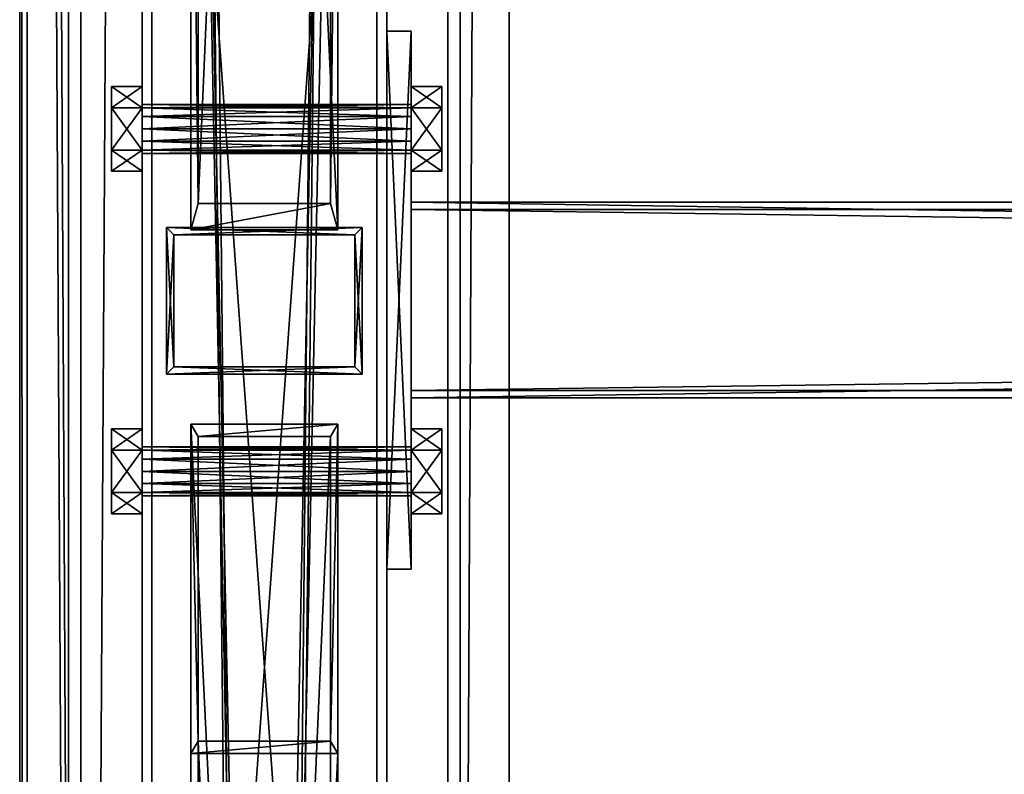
# Model space of a CAD drawing. Header units: millimetres. Extents: x -333 to 67333, y -930 to 39730.
# Tile 869 of 1056: x -100 to 302, y 35556 to 35865. Entities that reach past the tile are written whole.
import ezdxf

# ---------------------------------------------------------------- set-up
doc = ezdxf.new("R2010")
doc.units = ezdxf.units.MM
for name, color, linetype in [('13', 7, 'Continuous'), ('2', 7, 'Continuous'), ('3', 7, 'Continuous'), ('5', 7, 'Continuous'), ('6', 7, 'Continuous'), ('8', 7, 'Continuous'), ('95', 7, 'Continuous'), ('99', 7, 'Continuous')]:
    doc.layers.add(name, color=color, linetype=linetype)

msp = doc.modelspace()

# ---------------------------------------------------------------- meshes
at = {"layer": '13', "color": 30}
mesh = msp.add_polyface(dxfattribs=at)
corners = [(-100, 29475, 2980), (-50, 29475, 2980), (-50, 38614.7, 2980), (-100, 38614.7, 2980), (-50, 29475, 2983), (-50, 38614.7, 2983), (-97, 29475, 2983), (-97, 38614.7, 2983), (-97, 29475, 3030), (-97, 38614.7, 3030), (-100, 29475, 3030), (-100, 38614.7, 3030)]
mesh.append_faces([[corners[k] for k in face] for face in [(0, 2, 3, 3), (1, 5, 2, 2), (4, 7, 5, 5), (6, 9, 7, 7), (8, 11, 9, 9), (10, 3, 11, 11), (0, 4, 1, 1), (8, 0, 10, 10), (7, 2, 5, 5)]], dxfattribs={"vtx0": -1, "color": 30})
mesh.append_faces([[corners[k] for k in face] for face in [(4, 0, 6, 6), (6, 0, 8, 8), (3, 7, 11, 11)]], dxfattribs={"vtx0": -1, "vtx1": -1, "color": 30})
mesh.append_faces([[corners[k] for k in face] for face in [(7, 3, 2, 2)]], dxfattribs={"vtx0": -1, "vtx2": -1, "vtx3": -1, "color": 30})
mesh.append_faces([[corners[k] for k in face] for face in [(9, 11, 7, 7)]], dxfattribs={"vtx1": -1, "color": 30})
mesh.append_faces([[corners[k] for k in face] for face in [(0, 1, 2, 2), (1, 4, 5, 5), (4, 6, 7, 7), (6, 8, 9, 9), (8, 10, 11, 11), (10, 0, 3, 3)]], dxfattribs={"vtx2": -1, "vtx3": -1, "color": 30})
at = {"layer": '2', "color": 20}
mesh = msp.add_polyface(dxfattribs=at)
corners = [(-37, 35722.7, 3718.36), (-37, 35776.7, 3706.88), (-37, 35776.7, 3080), (-37, 35722.7, 3080), (37, 35776.7, 3706.88), (37, 35776.7, 3080), (37, 35722.7, 3718.36), (37, 35722.7, 3080), (-40, 35719.7, 3719), (40, 35719.7, 3719), (40, 35719.7, 3080), (-40, 35719.7, 3080), (40, 35779.7, 3706.25), (40, 35779.7, 3080), (-40, 35779.7, 3706.25), (-40, 35779.7, 3080)]
mesh.append_faces([[corners[k] for k in face] for face in [(0, 2, 3, 3), (1, 5, 2, 2), (4, 7, 5, 5), (6, 3, 7, 7), (8, 10, 11, 11), (9, 13, 10, 10), (12, 15, 13, 13), (14, 11, 15, 15)]], dxfattribs={"vtx0": -1, "color": 20})
mesh.append_faces([[corners[k] for k in face] for face in [(9, 6, 12, 12), (6, 8, 0, 0), (0, 8, 1, 1), (12, 4, 14, 14), (4, 12, 6, 6), (14, 1, 8, 8), (11, 3, 15, 15), (3, 10, 7, 7), (7, 10, 5, 5), (15, 2, 13, 13), (2, 15, 3, 3), (13, 5, 10, 10)]], dxfattribs={"vtx0": -1, "vtx1": -1, "color": 20})
mesh.append_faces([[corners[k] for k in face] for face in [(6, 9, 8, 8), (14, 4, 1, 1), (3, 11, 10, 10), (13, 2, 5, 5)]], dxfattribs={"vtx0": -1, "vtx2": -1, "vtx3": -1, "color": 20})
mesh.append_faces([[corners[k] for k in face] for face in [(0, 1, 2, 2), (1, 4, 5, 5), (4, 6, 7, 7), (6, 0, 3, 3), (8, 9, 10, 10), (9, 12, 13, 13), (12, 14, 15, 15), (14, 8, 11, 11)]], dxfattribs={"vtx2": -1, "vtx3": -1, "color": 20})
at = {"layer": '3', "color": 91}
mesh = msp.add_polyface(dxfattribs=at)
corners = [(60, 35713, 2983), (60, 35787, 2983), (5440, 35787, 2983), (5440, 35713, 2983), (60, 35787, 3057), (5440, 35787, 3057), (60, 35713, 3057), (5440, 35713, 3057), (60, 35710, 2980), (60, 35710, 3060), (5440, 35710, 3060), (5440, 35710, 2980), (60, 35790, 3060), (5440, 35790, 3060), (60, 35790, 2980), (5440, 35790, 2980)]
mesh.append_faces([[corners[k] for k in face] for face in [(0, 2, 3, 3), (1, 5, 2, 2), (4, 7, 5, 5), (6, 3, 7, 7), (8, 10, 11, 11), (9, 13, 10, 10), (12, 15, 13, 13), (14, 11, 15, 15)]], dxfattribs={"vtx0": -1, "color": 91})
mesh.append_faces([[corners[k] for k in face] for face in [(9, 6, 12, 12), (6, 8, 0, 0), (0, 8, 1, 1), (12, 4, 14, 14), (4, 12, 6, 6), (14, 1, 8, 8), (11, 3, 15, 15), (3, 10, 7, 7), (7, 10, 5, 5), (15, 2, 13, 13), (2, 15, 3, 3), (13, 5, 10, 10)]], dxfattribs={"vtx0": -1, "vtx1": -1, "color": 91})
mesh.append_faces([[corners[k] for k in face] for face in [(6, 9, 8, 8), (14, 4, 1, 1), (3, 11, 10, 10), (13, 2, 5, 5)]], dxfattribs={"vtx0": -1, "vtx2": -1, "vtx3": -1, "color": 91})
mesh.append_faces([[corners[k] for k in face] for face in [(0, 1, 2, 2), (1, 4, 5, 5), (4, 6, 7, 7), (6, 0, 3, 3), (8, 9, 10, 10), (9, 12, 13, 13), (12, 14, 15, 15), (14, 8, 11, 11)]], dxfattribs={"vtx2": -1, "vtx3": -1, "color": 91})
at = {"layer": '5', "color": 131}
mesh = msp.add_polyface(dxfattribs=at)
corners = [(-46, 38614.7, 2984), (46, 38614.7, 2984), (46, 29415, 2984), (-46, 29415, 2984), (46, 38614.7, 3076), (46, 29415, 3076), (-46, 38614.7, 3076), (-46, 29415, 3076), (-50, 38614.7, 2980), (-50, 38614.7, 3080), (-50, 29415, 3080), (-50, 29415, 2980), (50, 38614.7, 3080), (50, 29415, 3080), (50, 38614.7, 2980), (50, 29415, 2980)]
mesh.append_faces([[corners[k] for k in face] for face in [(0, 2, 3, 3), (1, 5, 2, 2), (4, 7, 5, 5), (6, 3, 7, 7), (8, 10, 11, 11), (9, 13, 10, 10), (12, 15, 13, 13), (14, 11, 15, 15)]], dxfattribs={"vtx0": -1, "color": 131})
mesh.append_faces([[corners[k] for k in face] for face in [(9, 6, 12, 12), (6, 8, 0, 0), (0, 8, 1, 1), (12, 4, 14, 14), (4, 12, 6, 6), (14, 1, 8, 8), (11, 3, 15, 15), (3, 10, 7, 7), (7, 10, 5, 5), (15, 2, 13, 13), (2, 15, 3, 3), (13, 5, 10, 10)]], dxfattribs={"vtx0": -1, "vtx1": -1, "color": 131})
mesh.append_faces([[corners[k] for k in face] for face in [(6, 9, 8, 8), (14, 4, 1, 1), (3, 11, 10, 10), (13, 2, 5, 5)]], dxfattribs={"vtx0": -1, "vtx2": -1, "vtx3": -1, "color": 131})
mesh.append_faces([[corners[k] for k in face] for face in [(0, 1, 2, 2), (1, 4, 5, 5), (4, 6, 7, 7), (6, 0, 3, 3), (8, 9, 10, 10), (9, 12, 13, 13), (12, 14, 15, 15), (14, 8, 11, 11)]], dxfattribs={"vtx2": -1, "vtx3": -1, "color": 131})
at = {"layer": '6', "color": 2}
mesh = msp.add_polyface(dxfattribs=at)
corners = [(75, 30885.22, 4751.68), (-75, 30885.22, 4751.68), (-75, 38624.7, 3106.65), (75, 38624.7, 3106.65), (-75, 30916.41, 4898.4), (-75, 38774.7, 3228.12), (75, 30916.41, 4898.4), (75, 38774.7, 3228.12), (80, 30884.18, 4746.79), (80, 30917.45, 4903.29), (80, 38779.7, 3232.17), (80, 38619.7, 3102.61), (-80, 30917.45, 4903.29), (-80, 38779.7, 3232.17), (-80, 30884.18, 4746.79), (-80, 38619.7, 3102.61)]
mesh.append_faces([[corners[k] for k in face] for face in [(0, 2, 3, 3), (1, 5, 2, 2), (4, 7, 5, 5), (6, 3, 7, 7), (8, 10, 11, 11), (9, 13, 10, 10), (12, 15, 13, 13), (14, 11, 15, 15)]], dxfattribs={"vtx0": -1, "color": 2})
mesh.append_faces([[corners[k] for k in face] for face in [(9, 6, 12, 12), (6, 8, 0, 0), (0, 8, 1, 1), (12, 4, 14, 14), (4, 12, 6, 6), (14, 1, 8, 8), (11, 3, 15, 15), (3, 10, 7, 7), (7, 10, 5, 5), (15, 2, 13, 13), (2, 15, 3, 3), (13, 5, 10, 10)]], dxfattribs={"vtx0": -1, "vtx1": -1, "color": 2})
mesh.append_faces([[corners[k] for k in face] for face in [(6, 9, 8, 8), (14, 4, 1, 1), (3, 11, 10, 10), (13, 2, 5, 5)]], dxfattribs={"vtx0": -1, "vtx2": -1, "vtx3": -1, "color": 2})
mesh.append_faces([[corners[k] for k in face] for face in [(0, 1, 2, 2), (1, 4, 5, 5), (4, 6, 7, 7), (6, 0, 3, 3), (8, 9, 10, 10), (9, 12, 13, 13), (12, 14, 15, 15), (14, 8, 11, 11)]], dxfattribs={"vtx2": -1, "vtx3": -1, "color": 2})
at = {"layer": '8', "color": 253}
mesh = msp.add_polyface(dxfattribs=at)
corners = [(27, 36056.28, 3080), (-27, 36056.28, 3080), (-27, 37188.36, 3406.84), (27, 37188.36, 3406.84), (-27, 35789.49, 3080), (-27, 37034.7, 3439.5), (27, 35789.49, 3080), (27, 37034.7, 3439.5), (30, 36067.1, 3080), (30, 35778.68, 3080), (30, 37028.48, 3440.82), (30, 37194.59, 3405.51), (-30, 35778.68, 3080), (-30, 37028.48, 3440.82), (-30, 36067.1, 3080), (-30, 37194.59, 3405.51)]
mesh.append_faces([[corners[k] for k in face] for face in [(0, 2, 3, 3), (1, 5, 2, 2), (4, 7, 5, 5), (6, 3, 7, 7), (8, 10, 11, 11), (9, 13, 10, 10), (12, 15, 13, 13), (14, 11, 15, 15)]], dxfattribs={"vtx0": -1, "color": 253})
mesh.append_faces([[corners[k] for k in face] for face in [(9, 6, 12, 12), (6, 8, 0, 0), (0, 8, 1, 1), (12, 4, 14, 14), (4, 12, 6, 6), (14, 1, 8, 8), (11, 3, 15, 15), (3, 10, 7, 7), (7, 10, 5, 5), (15, 2, 13, 13), (2, 15, 3, 3), (13, 5, 10, 10)]], dxfattribs={"vtx0": -1, "vtx1": -1, "color": 253})
mesh.append_faces([[corners[k] for k in face] for face in [(6, 9, 8, 8), (14, 4, 1, 1), (3, 11, 10, 10), (13, 2, 5, 5)]], dxfattribs={"vtx0": -1, "vtx2": -1, "vtx3": -1, "color": 253})
mesh.append_faces([[corners[k] for k in face] for face in [(0, 1, 2, 2), (1, 4, 5, 5), (4, 6, 7, 7), (6, 0, 3, 3), (8, 9, 10, 10), (9, 12, 13, 13), (12, 14, 15, 15), (14, 8, 11, 11)]], dxfattribs={"vtx2": -1, "vtx3": -1, "color": 253})
mesh = msp.add_polyface(dxfattribs=at)
corners = [(27, 34292.84, 4022.28), (-27, 34292.84, 4022.28), (-27, 35569.64, 3080), (27, 35569.64, 3080), (-27, 34467.87, 3985.08), (-27, 35694.26, 3080), (27, 34467.87, 3985.08), (27, 35694.26, 3080), (30, 34285.74, 4023.79), (30, 34474.96, 3983.57), (30, 35699.31, 3080), (30, 35564.59, 3080), (-30, 34474.96, 3983.57), (-30, 35699.31, 3080), (-30, 34285.74, 4023.79), (-30, 35564.59, 3080)]
mesh.append_faces([[corners[k] for k in face] for face in [(0, 2, 3, 3), (1, 5, 2, 2), (4, 7, 5, 5), (6, 3, 7, 7), (8, 10, 11, 11), (9, 13, 10, 10), (12, 15, 13, 13), (14, 11, 15, 15)]], dxfattribs={"vtx0": -1, "color": 253})
mesh.append_faces([[corners[k] for k in face] for face in [(9, 6, 12, 12), (6, 8, 0, 0), (0, 8, 1, 1), (12, 4, 14, 14), (4, 12, 6, 6), (14, 1, 8, 8), (11, 3, 15, 15), (3, 10, 7, 7), (7, 10, 5, 5), (15, 2, 13, 13), (2, 15, 3, 3), (13, 5, 10, 10)]], dxfattribs={"vtx0": -1, "vtx1": -1, "color": 253})
mesh.append_faces([[corners[k] for k in face] for face in [(6, 9, 8, 8), (14, 4, 1, 1), (3, 11, 10, 10), (13, 2, 5, 5)]], dxfattribs={"vtx0": -1, "vtx2": -1, "vtx3": -1, "color": 253})
mesh.append_faces([[corners[k] for k in face] for face in [(0, 1, 2, 2), (1, 4, 5, 5), (4, 6, 7, 7), (6, 0, 3, 3), (8, 9, 10, 10), (9, 12, 13, 13), (12, 14, 15, 15), (14, 8, 11, 11)]], dxfattribs={"vtx2": -1, "vtx3": -1, "color": 253})
at = {"layer": '95', "color": 7}
mesh = msp.add_polyface(dxfattribs=at)
corners = [(60, 35810, 3020), (60, 35811.34, 3015), (-50, 35811.34, 3015), (-50, 35810, 3020), (60, 35815, 3011.34), (-50, 35815, 3011.34), (60, 35820, 3010), (-50, 35820, 3010), (60, 35825, 3011.34), (-50, 35825, 3011.34), (60, 35828.66, 3015), (-50, 35828.66, 3015), (60, 35830, 3020), (-50, 35830, 3020), (60, 35828.66, 3025), (-50, 35828.66, 3025), (60, 35825, 3028.66), (-50, 35825, 3028.66), (60, 35820, 3030), (-50, 35820, 3030), (60, 35815, 3028.66), (-50, 35815, 3028.66), (60, 35811.34, 3025), (-50, 35811.34, 3025), (-50, 35802.68, 3020), (-50, 35811.34, 3005), (-62.5, 35811.34, 3005), (-62.5, 35802.68, 3020), (-50, 35828.66, 3005), (-62.5, 35828.66, 3005), (-50, 35837.32, 3020), (-62.5, 35837.32, 3020), (-50, 35828.66, 3035), (-62.5, 35828.66, 3035), (-50, 35811.34, 3035), (-62.5, 35811.34, 3035), (72.5, 35802.68, 3020), (72.5, 35811.34, 3005), (60, 35811.34, 3005), (60, 35802.68, 3020), (72.5, 35828.66, 3005), (60, 35828.66, 3005), (72.5, 35837.32, 3020), (60, 35837.32, 3020), (72.5, 35828.66, 3035), (60, 35828.66, 3035), (72.5, 35811.34, 3035), (60, 35811.34, 3035), (60, 35670, 3020), (60, 35671.34, 3015), (-50, 35671.34, 3015), (-50, 35670, 3020), (60, 35675, 3011.34), (-50, 35675, 3011.34), (60, 35680, 3010), (-50, 35680, 3010), (60, 35685, 3011.34), (-50, 35685, 3011.34), (60, 35688.66, 3015), (-50, 35688.66, 3015), (60, 35690, 3020), (-50, 35690, 3020), (60, 35688.66, 3025), (-50, 35688.66, 3025), (60, 35685, 3028.66), (-50, 35685, 3028.66), (60, 35680, 3030), (-50, 35680, 3030), (60, 35675, 3028.66), (-50, 35675, 3028.66), (60, 35671.34, 3025), (-50, 35671.34, 3025), (-50, 35662.68, 3020), (-50, 35671.34, 3005), (-62.5, 35671.34, 3005), (-62.5, 35662.68, 3020), (-50, 35688.66, 3005), (-62.5, 35688.66, 3005), (-50, 35697.32, 3020), (-62.5, 35697.32, 3020), (-50, 35688.66, 3035), (-62.5, 35688.66, 3035), (-50, 35671.34, 3035), (-62.5, 35671.34, 3035), (72.5, 35662.68, 3020), (72.5, 35671.34, 3005), (60, 35671.34, 3005), (60, 35662.68, 3020), (72.5, 35688.66, 3005), (60, 35688.66, 3005), (72.5, 35697.32, 3020), (60, 35697.32, 3020), (72.5, 35688.66, 3035), (60, 35688.66, 3035), (72.5, 35671.34, 3035), (60, 35671.34, 3035)]
mesh.append_faces([[corners[k] for k in face] for face in [(0, 2, 3, 3), (1, 5, 2, 2), (4, 7, 5, 5), (6, 9, 7, 7), (8, 11, 9, 9), (10, 13, 11, 11), (12, 15, 13, 13), (14, 17, 15, 15), (16, 19, 17, 17), (18, 21, 19, 19), (20, 23, 21, 21), (22, 3, 23, 23), (4, 8, 6, 6), (16, 20, 18, 18), (21, 17, 19, 19), (9, 5, 7, 7), (24, 26, 27, 27), (25, 29, 26, 26), (28, 31, 29, 29), (30, 33, 31, 31), (32, 35, 33, 33), (34, 27, 35, 35), (25, 30, 28, 28), (32, 24, 34, 34), (27, 33, 35, 35), (31, 26, 29, 29), (36, 38, 39, 39), (37, 41, 38, 38), (40, 43, 41, 41), (42, 45, 43, 43), (44, 47, 45, 45), (46, 39, 47, 47), (37, 42, 40, 40), (44, 36, 46, 46), (39, 45, 47, 47), (43, 38, 41, 41), (48, 50, 51, 51), (49, 53, 50, 50), (52, 55, 53, 53), (54, 57, 55, 55), (56, 59, 57, 57), (58, 61, 59, 59), (60, 63, 61, 61), (62, 65, 63, 63), (64, 67, 65, 65), (66, 69, 67, 67), (68, 71, 69, 69), (70, 51, 71, 71), (54, 58, 56, 56), (66, 70, 68, 68), (69, 65, 67, 67), (59, 55, 57, 57), (72, 74, 75, 75), (73, 77, 74, 74), (76, 79, 77, 77), (78, 81, 79, 79), (80, 83, 81, 81), (82, 75, 83, 83), (73, 78, 76, 76), (80, 72, 82, 82), (75, 81, 83, 83), (79, 74, 77, 77), (84, 86, 87, 87), (85, 89, 86, 86), (88, 91, 89, 89), (90, 93, 91, 91), (92, 95, 93, 93), (94, 87, 95, 95), (85, 90, 88, 88), (92, 84, 94, 94), (87, 93, 95, 95), (91, 86, 89, 89)]], dxfattribs={"vtx0": -1, "color": 7})
mesh.append_faces([[corners[k] for k in face] for face in [(8, 4, 10, 10), (10, 1, 12, 12), (12, 0, 14, 14), (14, 22, 16, 16), (17, 23, 15, 15), (15, 2, 13, 13), (13, 2, 11, 11), (11, 5, 9, 9), (30, 24, 32, 32), (33, 26, 31, 31), (42, 36, 44, 44), (45, 38, 43, 43), (58, 49, 60, 60), (60, 48, 62, 62), (62, 70, 64, 64), (64, 70, 66, 66), (65, 51, 63, 63), (63, 50, 61, 61), (61, 53, 59, 59), (78, 72, 80, 80), (81, 74, 79, 79), (90, 84, 92, 92), (93, 86, 91, 91)]], dxfattribs={"vtx0": -1, "vtx1": -1, "color": 7})
mesh.append_faces([[corners[k] for k in face] for face in [(10, 4, 1, 1), (12, 1, 0, 0), (14, 0, 22, 22), (16, 22, 20, 20), (17, 21, 23, 23), (15, 23, 3, 3), (15, 3, 2, 2), (11, 2, 5, 5), (30, 25, 24, 24), (33, 27, 26, 26), (42, 37, 36, 36), (45, 39, 38, 38), (58, 54, 52, 52), (58, 52, 49, 49), (60, 49, 48, 48), (62, 48, 70, 70), (65, 69, 71, 71), (65, 71, 51, 51), (63, 51, 50, 50), (61, 50, 53, 53), (59, 53, 55, 55), (78, 73, 72, 72), (81, 75, 74, 74), (90, 85, 84, 84), (93, 87, 86, 86)]], dxfattribs={"vtx0": -1, "vtx2": -1, "vtx3": -1, "color": 7})
mesh.append_faces([[corners[k] for k in face] for face in [(0, 1, 2, 2), (1, 4, 5, 5), (4, 6, 7, 7), (6, 8, 9, 9), (8, 10, 11, 11), (10, 12, 13, 13), (12, 14, 15, 15), (14, 16, 17, 17), (16, 18, 19, 19), (18, 20, 21, 21), (20, 22, 23, 23), (22, 0, 3, 3), (24, 25, 26, 26), (25, 28, 29, 29), (28, 30, 31, 31), (30, 32, 33, 33), (32, 34, 35, 35), (34, 24, 27, 27), (36, 37, 38, 38), (37, 40, 41, 41), (40, 42, 43, 43), (42, 44, 45, 45), (44, 46, 47, 47), (46, 36, 39, 39), (48, 49, 50, 50), (49, 52, 53, 53), (52, 54, 55, 55), (54, 56, 57, 57), (56, 58, 59, 59), (58, 60, 61, 61), (60, 62, 63, 63), (62, 64, 65, 65), (64, 66, 67, 67), (66, 68, 69, 69), (68, 70, 71, 71), (70, 48, 51, 51), (72, 73, 74, 74), (73, 76, 77, 77), (76, 78, 79, 79), (78, 80, 81, 81), (80, 82, 83, 83), (82, 72, 75, 75), (84, 85, 86, 86), (85, 88, 89, 89), (88, 90, 91, 91), (90, 92, 93, 93), (92, 94, 95, 95), (94, 84, 87, 87)]], dxfattribs={"vtx2": -1, "vtx3": -1, "color": 7})
at = {"layer": '99', "color": 7}
mesh = msp.add_polyface(dxfattribs=at)
corners = [(100, 1810, 1000), (-100, 1810, 1000), (-100, 4590, 1000), (100, 4590, 1000), (100, 1810, 2280), (-100, 1810, 2280), (100, 4590, 2280), (-100, 4590, 2280), (100, 0, 2950), (-100, 0, 2950), (-100, 38800, 2950), (100, 38800, 2950), (100, 38800, -700), (-100, 38800, -700), (-100, 0, -700), (100, 0, -700), (100, 36990, 2280), (-100, 36990, 2280), (-100, 34210, 2280), (100, 34210, 2280), (-100, 34210, 1000), (100, 34210, 1000), (-100, 36990, 1000), (100, 36990, 1000), (100, 19847.42, 2200), (-100, 19847.42, 2200), (-100, 18949.94, 2200), (100, 18949.94, 2200), (-100, 18949.94, 100), (100, 18949.94, 100), (-100, 19847.42, 100), (100, 19847.42, 100), (100, 30990, 2280), (-100, 30990, 2280), (-100, 28210, 2280), (100, 28210, 2280), (-100, 28210, 1000), (100, 28210, 1000), (-100, 30990, 1000), (100, 30990, 1000), (100, 24990, 2280), (-100, 24990, 2280), (-100, 22210, 2280), (100, 22210, 2280), (-100, 22210, 1000), (100, 22210, 1000), (-100, 24990, 1000), (100, 24990, 1000), (100, 16590, 2280), (-100, 16590, 2280), (-100, 13810, 2280), (100, 13810, 2280), (-100, 13810, 1000), (100, 13810, 1000), (-100, 16590, 1000), (100, 16590, 1000), (100, 10590, 1000), (100, 10590, 2280), (100, 7810, 2280), (100, 7810, 1000), (-100, 7810, 2280), (-100, 7810, 1000), (-100, 10590, 1000), (-100, 10590, 2280)]
mesh.append_faces([[corners[k] for k in face] for face in [(0, 2, 3, 3), (4, 1, 0, 0), (6, 5, 4, 4), (3, 7, 6, 6), (8, 10, 11, 11), (12, 10, 13, 13), (14, 12, 13, 13), (8, 14, 9, 9), (16, 18, 19, 19), (19, 20, 21, 21), (21, 22, 23, 23), (23, 17, 16, 16), (24, 26, 27, 27), (27, 28, 29, 29), (29, 30, 31, 31), (31, 25, 24, 24), (32, 34, 35, 35), (35, 36, 37, 37), (37, 38, 39, 39), (39, 33, 32, 32), (40, 42, 43, 43), (43, 44, 45, 45), (45, 46, 47, 47), (47, 41, 40, 40), (48, 50, 51, 51), (51, 52, 53, 53), (53, 54, 55, 55), (55, 49, 48, 48), (58, 61, 59, 59), (59, 62, 56, 56), (56, 63, 57, 57), (57, 60, 58, 58)]], dxfattribs={"vtx0": -1, "color": 7})
mesh.append_faces([[corners[k] for k in face] for face in [(29, 55, 27, 27), (55, 56, 53, 53), (27, 48, 24, 24), (15, 29, 12, 12), (0, 8, 4, 4), (4, 8, 6, 6), (58, 8, 57, 57), (51, 8, 48, 48), (43, 8, 40, 40), (35, 8, 32, 32), (19, 8, 16, 16), (12, 23, 11, 11), (31, 12, 29, 29), (23, 39, 21, 21), (11, 16, 8, 8), (32, 21, 39, 39), (21, 32, 19, 19), (40, 37, 47, 47), (37, 40, 35, 35), (24, 45, 31, 31), (45, 24, 43, 43), (57, 53, 56, 56), (53, 57, 51, 51), (6, 59, 3, 3), (59, 6, 58, 58), (42, 25, 44, 44), (25, 42, 26, 26), (44, 30, 46, 46), (36, 30, 38, 38), (20, 30, 22, 22), (9, 5, 10, 10), (5, 14, 1, 1), (1, 14, 2, 2), (61, 14, 62, 62), (52, 14, 54, 54), (28, 14, 30, 30), (10, 17, 13, 13), (17, 33, 18, 18), (13, 30, 14, 14), (38, 18, 33, 33), (18, 38, 20, 20), (46, 34, 41, 41), (34, 46, 36, 36), (26, 54, 28, 28), (62, 50, 63, 63), (50, 62, 52, 52), (2, 60, 7, 7), (60, 2, 61, 61)]], dxfattribs={"vtx0": -1, "vtx1": -1, "color": 7})
mesh.append_faces([[corners[k] for k in face] for face in [(55, 29, 0, 0), (55, 3, 59, 59), (29, 15, 0, 0), (6, 8, 58, 58), (57, 8, 51, 51), (48, 8, 43, 43), (40, 8, 35, 35), (32, 8, 19, 19), (23, 12, 31, 31), (23, 31, 45, 45), (23, 47, 37, 37), (43, 24, 48, 48), (46, 30, 36, 36), (38, 30, 20, 20), (2, 14, 61, 61), (62, 14, 52, 52), (54, 14, 28, 28), (17, 10, 5, 5), (17, 7, 60, 60), (17, 63, 50, 50), (17, 49, 42, 42), (17, 41, 34, 34), (13, 22, 30, 30), (49, 26, 42, 42)]], dxfattribs={"vtx0": -1, "vtx1": -1, "vtx2": -1, "vtx3": -1, "color": 7})
mesh.append_faces([[corners[k] for k in face] for face in [(55, 0, 3, 3), (55, 59, 56, 56), (27, 55, 48, 48), (0, 15, 8, 8), (23, 45, 47, 47), (23, 37, 39, 39), (11, 23, 16, 16), (44, 25, 30, 30), (5, 9, 14, 14), (17, 5, 7, 7), (17, 60, 63, 63), (17, 50, 49, 49), (17, 42, 41, 41), (17, 34, 33, 33), (13, 17, 22, 22), (26, 49, 54, 54)]], dxfattribs={"vtx0": -1, "vtx2": -1, "vtx3": -1, "color": 7})
mesh.append_faces([[corners[k] for k in face] for face in [(0, 1, 2, 2), (4, 5, 1, 1), (6, 7, 5, 5), (3, 2, 7, 7), (8, 9, 10, 10), (12, 11, 10, 10), (14, 15, 12, 12), (8, 15, 14, 14), (16, 17, 18, 18), (19, 18, 20, 20), (21, 20, 22, 22), (23, 22, 17, 17), (24, 25, 26, 26), (27, 26, 28, 28), (29, 28, 30, 30), (31, 30, 25, 25), (32, 33, 34, 34), (35, 34, 36, 36), (37, 36, 38, 38), (39, 38, 33, 33), (40, 41, 42, 42), (43, 42, 44, 44), (45, 44, 46, 46), (47, 46, 41, 41), (48, 49, 50, 50), (51, 50, 52, 52), (53, 52, 54, 54), (55, 54, 49, 49), (58, 60, 61, 61), (59, 61, 62, 62), (56, 62, 63, 63), (57, 63, 60, 60)]], dxfattribs={"vtx2": -1, "vtx3": -1, "color": 7})
mesh = msp.add_polyface(dxfattribs=at)
corners = [(50, 35860, 3060), (50, 35640, 3060), (50, 35640, 2980), (50, 35860, 2980), (60, 35640, 3060), (60, 35640, 2980), (60, 35860, 3060), (60, 35860, 2980)]
mesh.append_faces([[corners[k] for k in face] for face in [(0, 2, 3, 3), (1, 5, 2, 2), (4, 7, 5, 5), (6, 3, 7, 7), (1, 6, 4, 4), (3, 5, 7, 7)]], dxfattribs={"vtx0": -1, "color": 7})
mesh.append_faces([[corners[k] for k in face] for face in [(0, 1, 2, 2), (1, 4, 5, 5), (4, 6, 7, 7), (6, 0, 3, 3), (1, 0, 6, 6), (3, 2, 5, 5)]], dxfattribs={"vtx2": -1, "vtx3": -1, "color": 7})

doc.saveas('drawing.dxf')
